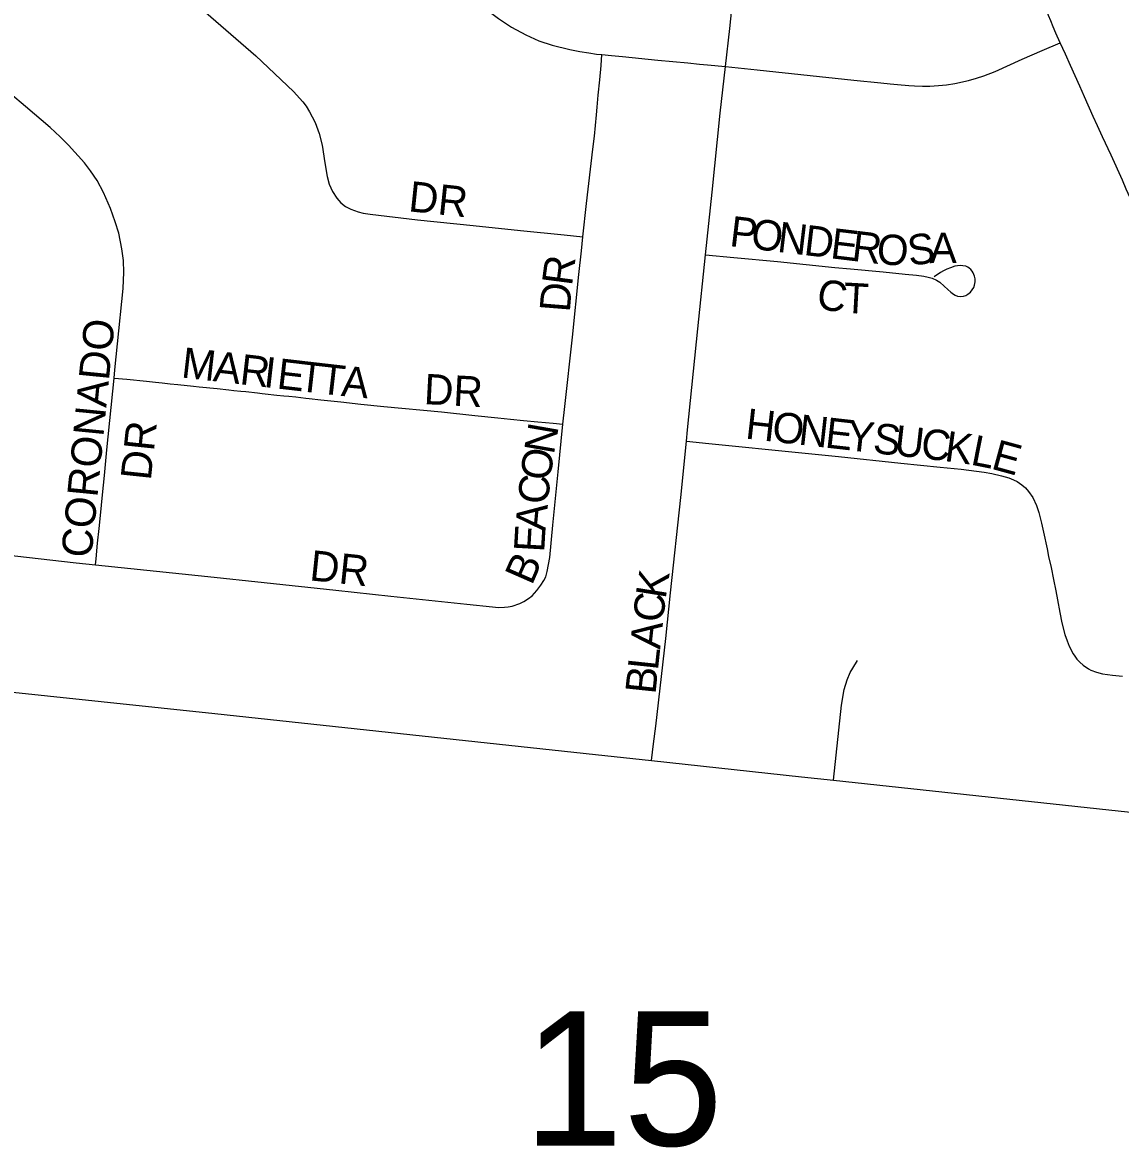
# Model space of a CAD drawing. Extents: x 1410790 to 1770854, y 448063 to 770588.
# Drawn here: x 1549228 to 1551035, y 667262 to 669113 of the extents above; entities that cross this region are included whole.
import ezdxf

# ---------------------------------------------------------------- set-up
doc = ezdxf.new("R2010")
doc.units = 0
for name, color, linetype in [('GM_X_City_Street', 7, 'Continuous'), ('GM_X_City_Street_Text', 7, 'Continuous'), ('GM_X_Section_Text', 7, 'Continuous')]:
    doc.layers.add(name, color=color, linetype=linetype)

msp = doc.modelspace()

# ---------------------------------------------------------------- linework, layer by layer
at = {"layer": 'GM_X_City_Street'}
for points in [[(1550935.5, 669079.2), (1550928.6, 669095.1), (1550923.9, 669105.9), (1550920.1, 669115.6), (1550916.6, 669124.2), (1550910.4, 669142.7), (1550907.7, 669153.2), (1550905.3, 669162.7), (1550902.2, 669178.4), (1550900.4, 669190.5), (1550899.1, 669201.2), (1550897.2, 669218.6), (1550895.7, 669240.5), (1550894.4, 669266.4), (1550893.4, 669279.3), (1550890.9, 669301.6), (1550889.4, 669311.1), (1550886.3, 669326.7), (1550883.2, 669339.1), (1550876.4, 669360.6), (1550867.8, 669384.6), (1550864.6, 669393), (1550856.1, 669415.8)], [(1550384.6, 669040.6), (1550391.7, 669103), (1550400.7, 669188.2), (1550417.4, 669350.9)], [(1549828.8, 669278.3), (1549893.1, 669221), (1549915.2, 669201.7), (1549940.8, 669177.6), (1549956.4, 669164), (1549963.8, 669157.1), (1549980, 669144.2), (1549995.7, 669131.2), (1550011.3, 669119.4), (1550032.7, 669105.3), (1550056, 669092.5), (1550077.4, 669083), (1550099.6, 669075.6), (1550128.4, 669068.5), (1550145.1, 669065.1), (1550159.6, 669062.8), (1550172.2, 669061), (1550181.4, 669060)], [(1549512.9, 669143.4), (1549611.6, 669057.8), (1549673.9, 668999.6), (1549689.1, 668982.4), (1549694.6, 668975.4), (1549700.1, 668966.1), (1549704.6, 668957.9), (1549709.1, 668948.6), (1549716.1, 668930.3), (1549720.9, 668911.2), (1549725.4, 668882.1), (1549728.9, 668859.4), (1549732.4, 668846.8), (1549738, 668834.9), (1549745.2, 668823.9), (1549751.8, 668816.4), (1549759.4, 668810.2), (1549768, 668805.6), (1549780.3, 668801.2), (1549788.5, 668799.3), (1549799.6, 668797.4), (1549877.8, 668788.3), (1549969.1, 668778.7), (1550047.5, 668770.8), (1550119.2, 668763.3), (1550150, 668760)], [(1550384.6, 669040.6), (1550436.8, 669035.2), (1550596.1, 669018), (1550640.2, 669013.7), (1550655.5, 669012), (1550667.7, 669010.9), (1550686.2, 669009.2), (1550695.8, 669008.5), (1550709, 669008.2), (1550720.8, 669008.1), (1550735.5, 669009), (1550748.5, 669010.1), (1550761.9, 669012.3), (1550784.5, 669017.5), (1550797.6, 669021.1), (1550809.9, 669025.2), (1550828.4, 669032.4), (1550873.2, 669052.4), (1550905.9, 669066.7), (1550935.5, 669079.2)], [(1551223.8, 668434), (1551213.5, 668456.8), (1551199.1, 668490.7), (1551166.1, 668565.5), (1551132.7, 668640.5), (1551095.4, 668724.1), (1551078.3, 668762.5), (1551071.6, 668777.2), (1551063.7, 668794.9), (1551055.9, 668812.5), (1551050.9, 668824.3), (1551044.4, 668838.8), (1551038.1, 668853.5), (1551019.4, 668894.6), (1551005.2, 668924.8), (1550997.1, 668943), (1550990.1, 668958.1), (1550975.4, 668990.6), (1550967.7, 669008), (1550960.3, 669025), (1550952.6, 669042.1), (1550944.4, 669060.6), (1550935.5, 669079.2)], [(1550150, 668760), (1550156, 668815.2), (1550166.2, 668904.5), (1550168.8, 668926.1), (1550172.4, 668960.9), (1550173.4, 668973.6), (1550175.1, 668993.1), (1550177.7, 669018.6), (1550179.8, 669041.9), (1550181.4, 669060)], [(1550181.4, 669060), (1550196.8, 669058.5), (1550215.4, 669056.9), (1550273.3, 669051.1), (1550322.7, 669046.4), (1550342.1, 669044.6), (1550355.1, 669043.2), (1550384.6, 669040.6)], [(1550351.9, 668730.7), (1550362.7, 668833.6), (1550376.1, 668963.9), (1550384.6, 669040.6)], [(1549378.4, 668527.9), (1549379.7, 668541.5), (1549384.1, 668584.4), (1549393.4, 668675.3), (1549393.9, 668689), (1549394.4, 668701.5), (1549393.6, 668721.2), (1549391.1, 668740.7), (1549385.9, 668766.4), (1549380.3, 668785), (1549372.5, 668807.1), (1549360.8, 668833), (1549350.3, 668853), (1549339.7, 668869), (1549329.7, 668881.8), (1549303.3, 668910.9), (1549289.6, 668924.9), (1549272.9, 668940.4), (1549232.6, 668974.8), (1549207.6, 668995.7), (1549184.1, 669015.7)], [(1550117.2, 668451.8), (1550120.3, 668481.2), (1550132.9, 668595), (1550143.3, 668698.1), (1550147.5, 668737), (1550150, 668760)], [(1550320.3, 668424.2), (1550322.2, 668442.5), (1550339.1, 668608.9), (1550351.9, 668730.7)], [(1550351.9, 668730.7), (1550398.3, 668726.3), (1550470.1, 668719.5), (1550564.5, 668710), (1550590.6, 668707.7), (1550644.2, 668702.4), (1550680.4, 668698.9), (1550698.9, 668696.9), (1550711.1, 668695.4), (1550718.3, 668694.1), (1550725, 668692.3), (1550732, 668689.2), (1550737.4, 668685.6), (1550744.8, 668679.3), (1550750.6, 668673.8), (1550755.5, 668669.4), (1550760, 668665.9), (1550762.8, 668664.2), (1550766.6, 668662.7), (1550771.7, 668662), (1550776.5, 668662.7), (1550780.3, 668663.9), (1550783.7, 668665.9), (1550787.7, 668669.3), (1550790.9, 668672.8), (1550793.2, 668676.8), (1550794.6, 668680.7), (1550795.5, 668686.3), (1550795.5, 668691), (1550794.7, 668695.6), (1550793.7, 668698.4), (1550792.3, 668701), (1550790.5, 668703.6), (1550788.6, 668706.3), (1550785.9, 668708.7), (1550783.5, 668710.3), (1550780.2, 668711.7), (1550775.6, 668712.7), (1550770.7, 668713.1), (1550766.7, 668712.5), (1550762.4, 668711.7), (1550755.2, 668709.4), (1550749.1, 668707), (1550743.6, 668704.1), (1550738.7, 668701.4), (1550728.2, 668694.2)], [(1549347.6, 668220.7), (1549348.6, 668230.3), (1549351, 668256), (1549353.9, 668280.4), (1549355.7, 668301.6), (1549359.1, 668335.8), (1549360.8, 668351.8), (1549362.7, 668367.5), (1549366.6, 668409.5), (1549378.4, 668527.9)], [(1549378.4, 668527.9), (1549399.1, 668525.8), (1549431.4, 668522.5), (1549446.6, 668521.1), (1549457.5, 668519.9), (1549470.5, 668518.4), (1549483.4, 668517), (1549508.9, 668514.3), (1549518.3, 668513.3), (1549548, 668510.8), (1549567.3, 668508.7), (1549575.6, 668507.6), (1549586.9, 668506.5), (1549595.2, 668505.5), (1549614.2, 668503.4), (1549621.9, 668502.5), (1549626.8, 668501.8), (1549646.4, 668499.8), (1549657.7, 668498.7), (1549666.2, 668497.8), (1549677.5, 668496.8), (1549685.8, 668495.8), (1549694.2, 668495), (1549699.4, 668494.4), (1549718.5, 668492.1), (1549751.6, 668488.6), (1549766, 668487), (1549779.4, 668485.6), (1549784.5, 668485), (1549822.3, 668481.2), (1549917.4, 668472.1), (1549972.2, 668466.3), (1550010, 668462.2), (1550030.6, 668460.1), (1550052.3, 668458.1), (1550075.6, 668456), (1550100.9, 668453.4), (1550117.2, 668451.8)], [(1550066.4, 668169.3), (1550074.1, 668178.2), (1550080.8, 668187.1), (1550085.7, 668194.5), (1550088.9, 668200.7), (1550091.4, 668209.5), (1550093.6, 668221.1), (1550095.3, 668232.6), (1550100.5, 668285.7), (1550109.2, 668373.6), (1550117.2, 668451.8)], [(1550263, 667898.4), (1550266.4, 667926.1), (1550270, 667955.1), (1550286.5, 668099.1), (1550294.1, 668174.5), (1550311, 668331.5), (1550320.3, 668424.2)], [(1550320.3, 668424.2), (1550357.1, 668420.4), (1550510.4, 668404.8), (1550570.5, 668398.7), (1550673.5, 668387.9), (1550738.1, 668381.3), (1550772.6, 668378.2), (1550797.8, 668374.9), (1550810.5, 668373.1), (1550822.9, 668370.8), (1550839.2, 668366.9), (1550851, 668363.6), (1550858.5, 668360.4), (1550865, 668357.4), (1550872.6, 668352.1), (1550878.3, 668347.2), (1550883.6, 668341.4), (1550890.8, 668331.4), (1550896.8, 668318.2), (1550900.7, 668306.9), (1550905, 668289.1), (1550908.3, 668274.5), (1550913.9, 668246.9), (1550916.6, 668234.2), (1550920.8, 668216), (1550924.7, 668196.6), (1550928.2, 668178), (1550930.9, 668162.9), (1550934.8, 668142), (1550938.3, 668125), (1550943.3, 668105.8), (1550946.8, 668095.6), (1550950.3, 668086.5), (1550956.9, 668073.9), (1550959.5, 668070), (1550963.2, 668065.3), (1550967.7, 668060.3), (1550973.3, 668055.6), (1550982, 668049.6), (1550985.9, 668047.2), (1550995.2, 668043.7), (1551005.2, 668041.4), (1551021.9, 668039.1), (1551038, 668037.3)], [(1549039, 668255.4), (1549081.4, 668251), (1549195.5, 668237.8), (1549316.1, 668223.8), (1549347.6, 668220.7)], [(1549347.6, 668220.7), (1549532.7, 668201.2), (1549625.2, 668191.4), (1549743.5, 668179), (1549833.7, 668168.9), (1549958.9, 668156.1), (1550001.2, 668151.5), (1550010.8, 668150.6), (1550020.9, 668150.8), (1550027, 668151.5), (1550033.8, 668152.7), (1550046.2, 668157), (1550052.8, 668160.4), (1550060.5, 668164.9), (1550066.4, 668169.3)], [(1548588.9, 668077.5), (1548992.9, 668034), (1549544.4, 667975.8), (1550170.7, 667908.3), (1550263, 667898.4)], [(1550562.4, 667866.3), (1550566.7, 667907.3), (1550575.5, 667989.5), (1550580.2, 668015.5), (1550584.9, 668031.2), (1550590, 668043.4), (1550600.1, 668060.5), (1550601.9, 668063.3)], [(1550263, 667898.4), (1550510, 667871.9), (1550562.4, 667866.3)], [(1550562.4, 667866.3), (1551015.7, 667817.5), (1551245.7, 667792.8)]]:
    msp.add_lwpolyline(points, dxfattribs=at)

# ---------------------------------------------------------------- texts
at = {"layer": 'GM_X_City_Street_Text'}
for s, rotation, p in [('DR', 353.9946, (1549861.6, 668802.4)), ('P', 353.1529, (1550390, 668745.2)), ('O', 353.1433, (1550424.9, 668741)), ('N', 353.1216, (1550468.6, 668735.7)), ('D', 353.153, (1550512.3, 668730.5)), ('E', 353.1529, (1550556, 668725.2)), ('R', 353.1341, (1550591, 668721)), ('O', 355.0715, (1550632.1, 668716.1)), ('S', 7.2107, (1550687.5, 668712.6)), ('A', 0.1749, (1550720.8, 668716.9)), ('R', 82.5466, (1550131.9, 668678.4)), ('C', 349.7951, (1550532.3, 668643.1)), ('T', 356.8357, (1550577.9, 668635.3)), ('D', 85.4052, (1550128.4, 668635.2)), ('CORONADO', 84.3578, (1549340.9, 668230.8)), ('M', 353.4285, (1549487.6, 668529)), ('A', 353.4064, (1549540, 668523)), ('R', 353.4399, (1549583.8, 668517.9)), ('I', 353.4281, (1549623.1, 668513.4)), ('E', 353.4072, (1549644.9, 668510.9)), ('T', 353.4219, (1549679.9, 668506.8)), ('T', 353.4219, (1549714.9, 668502.8)), ('A', 354.6312, (1549751, 668498.6)), ('DR', 356.9776, (1549887.5, 668485.1)), ('H', 353.5826, (1550416.1, 668428.5)), ('O', 353.5609, (1550459.8, 668423.5)), ('N', 353.5933, (1550503.5, 668418.6)), ('E', 353.5663, (1550547.3, 668413.7)), ('DR', 83.9946, (1549438.7, 668358.4)), ('N', 80.0705, (1550102.1, 668400.8)), ('Y', 353.5933, (1550582.3, 668409.7)), ('S', 353.5663, (1550626, 668404.8)), ('U', 353.5933, (1550661, 668400.9)), ('C', 353.574, (1550704.7, 668396)), ('K', 352.1512, (1550743.7, 668391.6)), ('L', 348.8401, (1550786.6, 668385.7)), ('E', 344.7113, (1550820.2, 668379.1)), ('O', 82.0183, (1550096, 668357.7)), ('C', 84.5782, (1550092.4, 668318.9)), ('A', 84.5503, (1550088.2, 668275)), ('E', 86.7083, (1550086.2, 668240.4)), ('DR', 353.9946, (1549698.8, 668195.2)), ('B', 66.3581, (1550065.8, 668185.4)), ('K', 81.0012, (1550286, 668163.3)), ('C', 83.6974, (1550281.8, 668124.5)), ('A', 83.9567, (1550277.1, 668080.8)), ('L', 83.9495, (1550273.4, 668045.8)), ('B', 83.9656, (1550269.3, 668006.5))]:
    msp.add_text(s, height=50, rotation=rotation, dxfattribs=at).set_placement(p)
at = {"layer": 'GM_X_Section_Text'}
msp.add_text('15', height=221, rotation=0, dxfattribs=at).set_placement((1550052, 667265))

doc.saveas('drawing.dxf')
